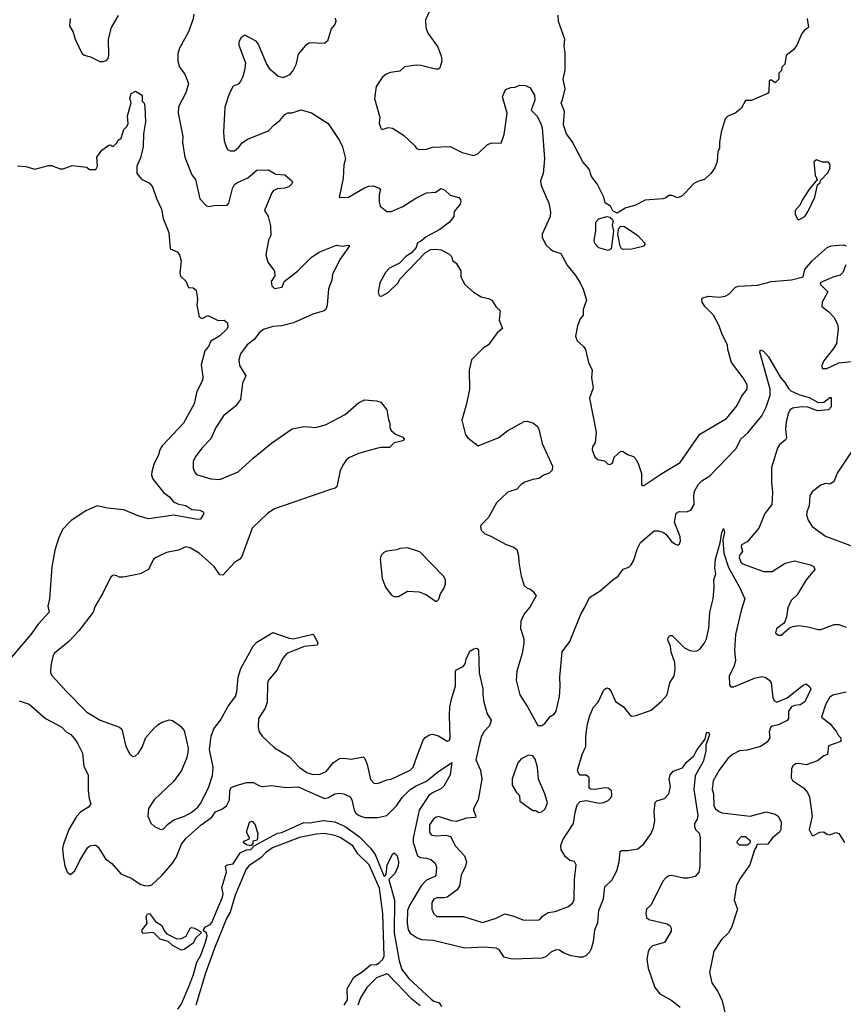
# Model space of a CAD drawing. Extents: x 2220333 to 2384341, y 721037 to 894043.
# Tile 299 of 325: x 2320741 to 2326316, y 854000 to 860667. Entities that reach past the tile are written whole.
import ezdxf

# ---------------------------------------------------------------- set-up
doc = ezdxf.new("R2010")
doc.units = 0

msp = doc.modelspace()

# ---------------------------------------------------------------- linework, layer by layer
at = {"layer": '0CON10XD'}
for points in [[(2321920, 860705), (2321911.9, 860665), (2321882.5, 860585), (2321821.9, 860475), (2321810.6, 860435), (2321811.1, 860385), (2321821.4, 860345), (2321858.3, 860298.3), (2321884.5, 860235), (2321865, 860171.2), (2321815.8, 860075.8), (2321814.4, 860034.4), (2321845.8, 859875), (2321842.5, 859835), (2321857.5, 859735), (2321905, 859616.7), (2321930, 859585), (2321960, 859455), (2322005, 859406), (2322022.7, 859402.7), (2322055, 859409.5), (2322145, 859411.9), (2322155.5, 859425), (2322180.8, 859525), (2322195, 859550), (2322214.8, 859565.2), (2322285, 859595.5), (2322345, 859648.1), (2322425, 859651.2), (2322475, 859621.2), (2322535, 859616), (2322582.5, 859575), (2322587.5, 859565), (2322583.3, 859555), (2322562.5, 859535), (2322535, 859526.2), (2322485, 859522), (2322459.7, 859510.3), (2322447.5, 859495), (2322397.5, 859375), (2322423.3, 859335), (2322438.8, 859271.2), (2322440, 859205), (2322425.8, 859175), (2322405.8, 859075), (2322420, 859025), (2322466.7, 858965), (2322468, 858932), (2322443.8, 858895), (2322446.7, 858865), (2322465, 858847.5), (2322517.5, 858855), (2322530, 858895), (2322622, 858965), (2322715, 859058.8), (2322772.5, 859095), (2322885, 859141.4), (2322925, 859134.4), (2322965, 859140), (2322972.5, 859135), (2322910.8, 859045), (2322859.2, 858945), (2322853.9, 858903.9), (2322832, 858845), (2322822, 858735), (2322813.8, 858705), (2322802.5, 858695), (2322725, 858673.1), (2322595.3, 858614.7), (2322515, 858594), (2322455, 858590.3), (2322390.5, 858569.5), (2322365, 858548.1), (2322328.8, 858501.2), (2322281.4, 858465), (2322235, 858404), (2322223.5, 858365), (2322229.4, 858325), (2322272.5, 858255), (2322249.5, 858205), (2322235.6, 858095), (2322200.8, 858049.2), (2322120.8, 857985), (2322068.5, 857905), (2322035, 857828.8), (2321973.8, 857765), (2321928.8, 857705), (2321916, 857675), (2321915, 857630), (2321923.3, 857605), (2321937.7, 857587.7), (2322035, 857558.6), (2322095, 857553.5), (2322219.4, 857605), (2322321.7, 857698.3), (2322445, 857800.6), (2322585, 857897.5), (2322665, 857912.9), (2322745, 857905.6), (2322814.3, 857925.7), (2322945, 857994.2), (2323035, 858072), (2323075, 858093.8), (2323155, 858086.2), (2323185, 858077.5), (2323226.7, 858025), (2323237, 857957), (2323246.7, 857935), (2323246.7, 857905), (2323255.9, 857885.9), (2323285, 857861.2), (2323335, 857841.2), (2323345.7, 857824.3), (2323335, 857816.2), (2323275, 857802.5), (2323245, 857770), (2323185, 857770), (2323155, 857763.3), (2323035, 857728.8), (2322969.5, 857700.5), (2322950, 857685), (2322931.7, 857658.3), (2322911.2, 857615), (2322888, 857505), (2322875.6, 857494.4), (2322845, 857486.9), (2322465, 857354.1), (2322421.5, 857325), (2322315, 857223.1), (2322245, 857033.3), (2322230, 857015), (2322195, 856991.2), (2322115, 856906.7), (2322095, 856907.5), (2322056.7, 856965), (2321955, 857056), (2321895, 857092), (2321865, 857098.8), (2321815, 857076.2), (2321735, 857058.8), (2321663.9, 857026.1), (2321647.5, 857015), (2321612.5, 856945), (2321555.9, 856914.1), (2321443, 856893), (2321415, 856893.3), (2321398.3, 856901.7), (2321375, 856906.7), (2321356.7, 856895), (2321303.8, 856785), (2321248.3, 856691.7), (2321238.1, 856655), (2321141.5, 856528.5), (2321072.6, 856457.4), (2320975, 856376.7), (2320964.2, 856355), (2320952, 856295), (2320950, 856245), (2320960, 856225), (2321055, 856120), (2321195, 855978.8), (2321285, 855924), (2321416.2, 855876.2), (2321433, 855863), (2321458.8, 855745), (2321485, 855697.5), (2321505, 855677.5), (2321525, 855682.5), (2321545, 855700), (2321569.1, 855740.9), (2321595, 855807.5), (2321647.5, 855865), (2321677.5, 855895), (2321705, 855910), (2321753.6, 855926.4), (2321775, 855922.5), (2321827.5, 855885), (2321853.3, 855855), (2321881.2, 855735), (2321880, 855705), (2321868.8, 855665), (2321837, 855583), (2321781.2, 855508.8), (2321651.2, 855385), (2321613, 855327), (2321608, 855275), (2321627.7, 855227.7), (2321652.5, 855205), (2321695, 855183.8), (2321715, 855189.2), (2321741.8, 855218.2), (2321785, 855250.4), (2321855.3, 855274.8), (2321900.4, 855299.6), (2321946.9, 855335), (2321965, 855360), (2322018.6, 855465), (2322045, 855550), (2322050, 855605), (2322025.8, 855725), (2322035.9, 855815.9), (2322055.4, 855864.6), (2322099.5, 855925), (2322151.4, 856018.6), (2322200.8, 856085), (2322210, 856115), (2322219.6, 856215), (2322237.1, 856275), (2322321.9, 856425), (2322345, 856452.5), (2322455, 856517.5), (2322565, 856479.6), (2322594.6, 856475.4), (2322725, 856506.2), (2322735, 856497.5), (2322758.8, 856445), (2322755, 856431.2), (2322666.3, 856423.7), (2322550, 856375), (2322523.1, 856345), (2322484.6, 856265.4), (2322425.6, 856195), (2322417.3, 856172.7), (2322416.7, 856045), (2322402.5, 856005), (2322356.9, 855935), (2322354.3, 855875), (2322361.4, 855845), (2322382.5, 855815), (2322465, 855736.9), (2322565, 855677.5), (2322633.1, 855605), (2322685, 855570.8), (2322725, 855557.1), (2322775, 855559.5), (2322815, 855575.7), (2322865, 855637.1), (2322905, 855664.3), (2322935, 855668), (2322985, 855661.1), (2323065, 855675.7), (2323077.1, 855665), (2323093.1, 855625), (2323115, 855523.3), (2323138.8, 855498.8), (2323165, 855495.8), (2323225, 855520.6), (2323255, 855525.7), (2323384.3, 855585), (2323405.4, 855605), (2323422.6, 855657.4), (2323471.1, 855788.9), (2323485, 855807.1), (2323515, 855825.8), (2323535, 855828.6), (2323575, 855818.1), (2323635, 855782), (2323651.2, 855788.8), (2323655.6, 855805), (2323649.2, 855955), (2323653.2, 856015), (2323665.4, 856075), (2323691.5, 856155), (2323690.8, 856255), (2323698.8, 856265), (2323743.1, 856286.9), (2323755.6, 856305), (2323762.6, 856337.4), (2323788.8, 856391.2), (2323815, 856408), (2323835, 856411.2), (2323847.5, 856397.5), (2323851.4, 856245), (2323877, 856137), (2323875.5, 856095), (2323883.5, 856045), (2323905, 855966.7), (2323932.9, 855925), (2323921.4, 855885), (2323885, 855847.1), (2323866.2, 855815), (2323851.8, 855755), (2323828.2, 855655), (2323860.5, 855585), (2323869.6, 855525), (2323844, 855384), (2323812.9, 855325), (2323811.9, 855315), (2323829.4, 855275), (2323826, 855265), (2323765, 855260.7), (2323695, 855238.9), (2323665, 855242.5), (2323575, 855272.5), (2323555, 855265.4), (2323538.9, 855251.1), (2323515.4, 855215), (2323514.5, 855165), (2323527.2, 855147.2), (2323555, 855140.4), (2323625, 855146.1), (2323656.3, 855136.3), (2323690.2, 855070.2), (2323751.2, 855005), (2323765.3, 854965), (2323759.1, 854935), (2323729.7, 854875), (2323717.4, 854802.6), (2323702.9, 854775), (2323635, 854726.8), (2323615, 854721.1), (2323565, 854721.1), (2323545, 854713.3), (2323529.8, 854690.2), (2323530.4, 854645), (2323543.4, 854613.4), (2323565, 854595.6), (2323745, 854594.6), (2323874.5, 854554.5), (2323966.2, 854583.8), (2324025, 854613.1), (2324085, 854597.5), (2324147.7, 854572.3), (2324245, 854569.2), (2324262.5, 854575), (2324276.7, 854595), (2324317.3, 854622.7), (2324365, 854629.2), (2324455, 854663.3), (2324485, 854686.7), (2324495, 854710), (2324495.8, 854845), (2324508, 854945), (2324497.3, 854967.3), (2324464.4, 854974.4), (2324435, 854998.8), (2324407, 855047), (2324402.9, 855075), (2324417.1, 855115), (2324488.8, 855225), (2324500.9, 855299.1), (2324515, 855350), (2324535, 855372.9), (2324575, 855380), (2324662.7, 855362.7), (2324695, 855365.8), (2324725, 855380), (2324742.1, 855397.9), (2324748.6, 855415), (2324747.1, 855445), (2324725, 855464.3), (2324705, 855466.5), (2324635, 855455.6), (2324607.1, 855457.1), (2324595, 855463.8), (2324596.8, 855536.8), (2324575, 855552), (2324535, 855552), (2324522.5, 855565), (2324516, 855585), (2324547.7, 855692.3), (2324573.8, 855745), (2324574.2, 855815), (2324585, 855900), (2324600.6, 855955), (2324625, 856012.5), (2324657.5, 856045), (2324695, 856130), (2324715, 856143.3), (2324729.5, 856139.5), (2324745, 856118.8), (2324775, 856050), (2324825, 856016.7), (2324870, 855960), (2324885, 855950.8), (2324915, 855955.6), (2325015, 855991.9), (2325085, 856052), (2325124, 856096), (2325142.7, 856177.3), (2325171.4, 856225), (2325178, 856265), (2325176.2, 856315), (2325150, 856385), (2325145.8, 856425.8), (2325128, 856465), (2325130, 856485), (2325145, 856498), (2325157.1, 856497.1), (2325241.2, 856415), (2325276.5, 856396.5), (2325305, 856391.5), (2325325, 856393.5), (2325345, 856405.6), (2325375, 856444.4), (2325389.6, 856475), (2325406.6, 856546.6), (2325413.1, 856655), (2325434.2, 856745), (2325442.5, 856825), (2325440, 856875), (2325453.8, 856915), (2325446.7, 856955), (2325450, 857015), (2325483.1, 857125), (2325492.9, 857195), (2325505, 857222.5), (2325512, 857195), (2325501.2, 857145), (2325507.9, 857055), (2325538.3, 856958.3), (2325558.3, 856921.7)], [(2323513.8, 860725), (2323486.7, 860665), (2323490, 860615), (2323504.2, 860575), (2323570, 860485), (2323595, 860423.3), (2323599.1, 860385), (2323585, 860342), (2323575, 860332.5), (2323555, 860331.4), (2323456.4, 860356.4), (2323425, 860358.9), (2323345, 860348), (2323315, 860318.8), (2323251.3, 860308.7), (2323222.4, 860297.6), (2323194.5, 860275.5), (2323152.9, 860215), (2323143, 860133), (2323178.6, 860005), (2323173.8, 859965), (2323185, 859932.5), (2323195, 859923.3), (2323235, 859937.5), (2323265, 859932.5), (2323340, 859885), (2323414.3, 859814.3), (2323425.8, 859795.8), (2323445, 859788), (2323495, 859790), (2323535, 859804.4), (2323655, 859809.1), (2323735, 859767.3), (2323815, 859747.8), (2323845, 859761.9), (2323908.3, 859821.7), (2323937.8, 859832.2), (2323999.2, 859830.8), (2324019.7, 859890.3), (2324040, 860035), (2324010, 860145), (2324030, 860195), (2324065, 860207.5), (2324095, 860210), (2324125.8, 860224.2), (2324165, 860221.4), (2324195.5, 860205.5), (2324225.6, 860155), (2324227.9, 860122.1), (2324203.3, 860055), (2324240.8, 860015), (2324269.2, 859965), (2324277.5, 859935), (2324293.8, 859725), (2324283.3, 859625), (2324266, 859576), (2324270.6, 859545), (2324321.9, 859425), (2324334.4, 859365), (2324332.9, 859335), (2324278, 859215), (2324278, 859195), (2324303.5, 859143.5), (2324333.2, 859113.2), (2324350.9, 859100.9), (2324405, 859083.3), (2324446.2, 859005), (2324503.8, 858935), (2324533.8, 858885), (2324555, 858842.5), (2324578.6, 858768.6), (2324555.8, 858705), (2324554.1, 858665.9), (2324535, 858642.5), (2324516.7, 858595), (2324503.8, 858525), (2324515, 858492.5), (2324556.7, 858455), (2324570, 858435), (2324591.2, 858345), (2324617.1, 858295), (2324612.5, 858245), (2324623.3, 858175), (2324598.8, 858105), (2324644.2, 857875), (2324636, 857805), (2324619.2, 857775), (2324616, 857755), (2324635, 857703.8), (2324655, 857689.2), (2324699.1, 857679.1), (2324720.5, 857660.5), (2324735, 857656.2), (2324754.4, 857665), (2324765, 857704), (2324810, 857745), (2324825, 857743.3), (2324855, 857723.8), (2324895, 857710), (2324915, 857690), (2324930, 857655), (2324949.2, 857595), (2324950.7, 857520.7), (2324955, 857512.5), (2324965, 857512.5), (2325086.7, 857595), (2325211.3, 857668.7), (2325345, 857861.2), (2325525, 857966), (2325598.6, 858055), (2325627.5, 858115), (2325664.4, 858165), (2325664.4, 858195), (2325638.3, 858241.7), (2325560, 858345), (2325534.4, 858434.4), (2325532.5, 858465), (2325496.9, 858535), (2325475.7, 858595), (2325437.2, 858667.2), (2325378.8, 858725), (2325360, 858755), (2325357.5, 858775), (2325366.4, 858783.6), (2325404.1, 858795.9), (2325475, 858787.5), (2325516, 858794), (2325541.9, 858808.1), (2325585, 858854.4), (2325605, 858862.1), (2325735, 858870.5), (2325830, 858895), (2325964.6, 858905.4), (2326037.5, 858922.5), (2326043.9, 858926.1), (2326055.8, 858975), (2326105, 859033.8), (2326207.5, 859125), (2326233.6, 859136.4), (2326315, 859142.5), (2326335, 859136.7)], [(2321082.7, 860675), (2321078.6, 860625), (2321103.3, 860583.3), (2321116.2, 860535), (2321160.5, 860440.5), (2321176.4, 860426.4), (2321220, 860415), (2321283.6, 860383.6), (2321305, 860383.3), (2321328.3, 860391.7), (2321340, 860405), (2321343.8, 860425), (2321342.9, 860535), (2321361.3, 860615), (2321408.6, 860695)], [(2322877.3, 860677.3), (2322881.2, 860655), (2322873.8, 860635), (2322849.2, 860605), (2322825, 860522.5), (2322805, 860506.7), (2322705, 860510), (2322675, 860492.5), (2322626.4, 860433.6), (2322609.3, 860360.7), (2322592.5, 860325), (2322566.1, 860293.9), (2322525, 860273.3), (2322487.5, 860285), (2322437.7, 860327.7), (2322410.9, 860370.9), (2322355, 860502.5), (2322341.7, 860521.7), (2322265, 860562.5), (2322237.5, 860545), (2322223.3, 860515), (2322223.3, 860495), (2322268.8, 860375), (2322263.6, 860323.6), (2322250, 860275), (2322234.1, 860245.9), (2322219.2, 860230.8), (2322185, 860216.7), (2322158.8, 860165), (2322130, 860075), (2322120.6, 859905), (2322125.6, 859845.6), (2322145, 859790), (2322165, 859780), (2322195, 859780), (2322225, 859804), (2322247.8, 859832.2), (2322282.4, 859857.6), (2322425, 859914.3), (2322462.9, 859955), (2322502.5, 859985), (2322535.8, 860024.2), (2322555, 860036.2), (2322585, 860035.8), (2322645, 860055.6), (2322715, 860036.7), (2322830, 859965), (2322905, 859850), (2322925.5, 859805), (2322945.6, 859725), (2322935.7, 859685), (2322930, 859595), (2322903.6, 859463.6), (2322965.7, 859464.3), (2323075, 859529.2), (2323105, 859540), (2323135, 859542), (2323175, 859526.7), (2323183.3, 859515), (2323173.8, 859485), (2323174.1, 859434.1), (2323182, 859405), (2323225, 859369.2), (2323255, 859369.2), (2323335, 859401.1), (2323422.2, 859457.8), (2323495, 859493.8), (2323555, 859498.8), (2323595, 859523.3), (2323617.5, 859515), (2323655, 859478), (2323713.2, 859463.2), (2323725, 859450), (2323727.5, 859435), (2323721.7, 859418.3), (2323682.3, 859367.7), (2323680, 859335), (2323650, 859295), (2323584.1, 859245.9), (2323492.4, 859197.6), (2323455, 859166.2), (2323433.6, 859156.4), (2323424, 859125), (2323392.1, 859087.9), (2323355, 859063.8), (2323311.7, 859018.3), (2323244.4, 858985.6), (2323216.2, 858955), (2323178.8, 858885), (2323166.7, 858825), (2323175, 858797.5), (2323190, 858795), (2323235, 858820), (2323302.5, 858885), (2323315, 858910), (2323488.8, 859091.2), (2323525, 859110), (2323555, 859113.8), (2323595, 859108.8), (2323648.3, 859078.3), (2323663.6, 859063.6), (2323672.5, 859035), (2323695, 859017.5), (2323725.9, 858965.9), (2323726.7, 858925), (2323753.3, 858875), (2323812.7, 858822.7), (2323865, 858790), (2323915, 858780), (2323937.9, 858767.9), (2323963.3, 858725), (2323992.5, 858695), (2323986.4, 858633.6), (2324010, 858575), (2323973, 858547), (2323913.8, 858466.2), (2323880, 858445), (2323798.6, 858365), (2323784.4, 858295), (2323785.7, 858165), (2323765.8, 858065), (2323732.9, 857955), (2323758, 857855), (2323774, 857835), (2323845, 857780.8), (2323985, 857839.2), (2324045, 857884.6), (2324155, 857946), (2324175, 857948), (2324215, 857938), (2324244, 857915), (2324255.5, 857895.5), (2324276.6, 857796.6), (2324348.6, 857645), (2324344.2, 857615.8), (2324324, 857596), (2324293.3, 857585), (2324255, 857560), (2324215, 857554.4), (2324160.8, 857535), (2324135, 857520.5), (2324105, 857488.5), (2324045, 857466.9), (2323968.8, 857395), (2323914.1, 857295.9), (2323863.6, 857246.4), (2323860, 857235), (2323865, 857210), (2323890, 857185), (2323925, 857172.5), (2324035, 857114.2), (2324085, 857096), (2324105, 857080), (2324117.7, 857037.7), (2324118.8, 856995), (2324135, 856900), (2324156.7, 856836.7), (2324175, 856817.5), (2324195, 856812.5), (2324215, 856796.7), (2324236.2, 856765), (2324195, 856690), (2324156.7, 856645), (2324134.2, 856595), (2324130.8, 856545), (2324153.3, 856475), (2324153.8, 856445), (2324141.2, 856375), (2324106, 856255), (2324101.1, 856195), (2324126.2, 856095), (2324178.8, 856015), (2324247.5, 855887.5), (2324275, 855888.8), (2324295, 855901.2), (2324331.3, 855948.7), (2324358.8, 855965), (2324372.5, 855985), (2324394.2, 856085), (2324400, 856155), (2324396.7, 856215), (2324413.9, 856386.1), (2324465, 856457.5), (2324538.3, 856641.7), (2324564.4, 856685.6), (2324598, 856755), (2324671, 856799), (2324755, 856875.4), (2324791.7, 856898.3), (2324825, 856946.2), (2324865, 856960), (2324881.2, 856975), (2324896.6, 857003.4), (2324922.4, 857087.6), (2324943, 857127), (2325035, 857206.7), (2325066.1, 857206.1), (2325095, 857196.7), (2325113.9, 857183.9), (2325153.3, 857135), (2325175, 857117.5), (2325195, 857110), (2325205, 857112.5), (2325213.9, 857136.1), (2325210.8, 857165), (2325172.5, 857265), (2325184, 857325), (2325205, 857338.1), (2325255, 857335.6), (2325285, 857346), (2325307.5, 857385), (2325304.2, 857444.2), (2325310, 857475), (2325335, 857522.5), (2325358.6, 857545), (2325411.7, 857578.3), (2325588.5, 857761.5), (2325622.5, 857827.5), (2325670.2, 857869.8), (2325765.6, 857985), (2325795, 858043.8), (2325821.2, 858125), (2325821.8, 858165), (2325751.9, 858415), (2325755, 858432.5), (2325775, 858422.5), (2325809.6, 858385), (2325891.9, 858245), (2325921.1, 858211.1), (2325945, 858170), (2325962, 858155), (2326015, 858129.1), (2326085, 858109.4), (2326145, 858076.1), (2326185, 858078.2), (2326225, 858108.6), (2326235, 858110), (2326234.4, 858045), (2326215, 858024.6), (2326142.4, 858017.6), (2326075, 858042.7), (2326035, 858044.8), (2325972.8, 858037.2), (2325955.5, 858025), (2325945.4, 858005), (2325930, 857945), (2325925.7, 857895), (2325932.2, 857835), (2325925, 857821.4), (2325885, 857789.2), (2325870, 857765), (2325830, 857635), (2325829.4, 857535), (2325837.5, 857465), (2325831.9, 857385), (2325785.5, 857324.5), (2325745.5, 857224.5), (2325665, 857132.5), (2325627.9, 857112.1), (2325625, 857100), (2325633.1, 857066.9), (2325615, 857044), (2325612, 857025), (2325622.1, 856995), (2325635, 856981.8), (2325775, 856930.6), (2325835, 856931.5), (2325923.3, 856986.7), (2325985, 857002.9), (2326095, 856976), (2326117.5, 856965), (2326122.5, 856945), (2326064.6, 856875.4), (2326005, 856772), (2325962.5, 856735), (2325941.2, 856685), (2325932, 856625), (2325919.5, 856590.5), (2325912, 856578), (2325865, 856542.5), (2325857.5, 856515), (2325875, 856500), (2325895, 856500), (2325951.7, 856548.3), (2325975, 856558.8), (2326015.9, 856564.1), (2326076.6, 856556.6), (2326145, 856537.5), (2326165, 856538), (2326255, 856572.9), (2326285, 856572.5), (2326335, 856553.3)], [(2326072.5, 860675), (2326080, 860615), (2326053.6, 860596.4), (2326035, 860572.5), (2326002.5, 860495), (2325978.3, 860461.7), (2325930, 860425), (2325920, 860365), (2325900, 860345), (2325897, 860323), (2325880, 860305), (2325880, 860265), (2325855, 860240), (2325825, 860260), (2325815, 860250), (2325811.7, 860178.3), (2325803, 860167), (2325695, 860120), (2325655, 860120), (2325623.8, 860065), (2325585, 860033.8), (2325535, 860013.8), (2325516.2, 859995), (2325490, 859905), (2325477.5, 859835), (2325477.5, 859795), (2325467.5, 859775), (2325463, 859707), (2325446.7, 859665), (2325420, 859625), (2325377.5, 859585), (2325335, 859573.3), (2325305, 859556.7), (2325246, 859494), (2325225, 859473.3), (2325195, 859460), (2325155, 859476.7), (2325135, 859476.7), (2325115, 859460), (2325095, 859453.8), (2324975.9, 859444.1), (2324905, 859408.8), (2324845, 859392.5), (2324785, 859357.5), (2324755, 859373.3), (2324740, 859405), (2324705, 859426.7), (2324694, 859465), (2324650, 859555), (2324611.2, 859605), (2324596.7, 859655), (2324554, 859705), (2324481.2, 859841.2), (2324442, 859895), (2324422, 859955), (2324429.4, 860045), (2324406.2, 860105), (2324416.2, 860125), (2324432.3, 860197.7), (2324420.8, 860265), (2324434.3, 860325.7), (2324434, 860445), (2324425.8, 860485), (2324430, 860535), (2324387.5, 860655), (2324386.8, 860696.8)], [(2320725, 859677.5), (2320783, 859673), (2320843.8, 859653.8), (2320935, 859680), (2320955, 859680), (2321015, 859656.7), (2321035, 859656.7), (2321095, 859678.8), (2321195, 859667.5), (2321213, 859653), (2321255, 859652.5), (2321266.7, 859675), (2321262.5, 859735), (2321297, 859783), (2321345, 859817.5), (2321355, 859820), (2321365, 859810), (2321375, 859810), (2321400, 859835), (2321405, 859850), (2321427.5, 859865), (2321445, 859922.5), (2321465, 859943.3), (2321474.4, 859965), (2321470.6, 860015), (2321494.2, 860105), (2321487.1, 860135), (2321495, 860166.7), (2321525, 860183.3), (2321570, 860155), (2321570, 860115), (2321582.5, 860102.5), (2321587.7, 860077.7), (2321592.9, 859975), (2321578.1, 859895), (2321576.5, 859805), (2321558.2, 859731.8), (2321534, 859675), (2321533.3, 859625), (2321565, 859587.5), (2321620.5, 859560.5), (2321640.8, 859535), (2321667, 859457), (2321701.2, 859385), (2321711.7, 859321.7), (2321750, 859225), (2321760, 859115), (2321807.5, 859095), (2321823.3, 859075), (2321833.9, 859033.9), (2321823.6, 858953.6), (2321829.3, 858929.3), (2321865.8, 858895.8), (2321884.1, 858854.1), (2321915, 858851.2), (2321935.9, 858835.9), (2321943.8, 858775), (2321940, 858735), (2321956.7, 858655), (2321975, 858644), (2322015, 858664), (2322085, 858630.8), (2322125, 858632), (2322146.7, 858615), (2322148.8, 858585), (2322141.7, 858568.3), (2322095, 858526.2), (2322035, 858490), (2322018, 858455), (2321994.2, 858425), (2321969.5, 858329.5), (2321979.7, 858249.7), (2321977.5, 858225), (2321939.5, 858150.5), (2321922.2, 858065), (2321849.2, 857935), (2321705, 857780.8), (2321690, 857755), (2321681.2, 857721.2), (2321649.2, 857655), (2321635.7, 857605), (2321632, 857585), (2321639.5, 857559.5), (2321715, 857466.2), (2321755.5, 857435.5), (2321782.8, 857402.8), (2321815, 857387.8), (2321865, 857376.7), (2321905, 857351.1), (2321960, 857345), (2321982.5, 857335), (2321987, 857323), (2321963.9, 857286.1), (2321945, 857282.2), (2321785, 857312.5), (2321615, 857286.8), (2321553.8, 857303.8), (2321445, 857348.7), (2321335, 857360), (2321265, 857375.6), (2321188.7, 857341.3), (2321088.8, 857275), (2321031.2, 857215), (2321002.5, 857155), (2320979.4, 857075), (2320958, 856962), (2320942.9, 856745), (2320932.2, 856695), (2320940, 856655), (2320865, 856574.2), (2320815.3, 856504.7), (2320670.6, 856335)], [(2326015, 859312.5), (2326055, 859334), (2326075.7, 859365), (2326123.8, 859465), (2326141.7, 859548.3), (2326160, 859565), (2326161.7, 859578.3), (2326210.7, 859629.3), (2326225, 859660), (2326227.5, 859685), (2326215, 859702.5), (2326175, 859703.3), (2326135, 859717.5), (2326117.5, 859705), (2326126.7, 859615), (2326140, 859585), (2326083.3, 859515), (2326038.8, 859445), (2326025, 859412.5), (2325990, 859375), (2325990.5, 859350.5), (2326005, 859320), (2326015, 859312.5)], [(2324725, 859104.3), (2324661.2, 859121.2), (2324635, 859152.5), (2324628.8, 859175), (2324641.7, 859238.3), (2324640, 859295), (2324661.7, 859318.3), (2324715, 859334), (2324735, 859330), (2324754, 859315), (2324757.5, 859305), (2324750.6, 859275), (2324761.4, 859235), (2324744.1, 859115.9), (2324725, 859104.3)], [(2324825, 859111.2), (2324815, 859116.2), (2324805, 859133.3), (2324790.8, 859215), (2324797.5, 859255), (2324810.6, 859269.4), (2324835, 859265.8), (2324925, 859205.8), (2324970, 859155), (2324972.5, 859145), (2324965, 859133.8), (2324885, 859113.8), (2324825, 859111.2)], [(2326333.8, 859006.2), (2326313.3, 858955), (2326295, 858936.2), (2326245, 858923.1), (2326160, 858885), (2326162.5, 858875), (2326211.2, 858825), (2326173.8, 858755), (2326170, 858725), (2326219.1, 858689.1), (2326253, 858653), (2326276, 858605), (2326282, 858575), (2326271.2, 858475), (2326250.3, 858439.7), (2326181.2, 858355), (2326171.2, 858325), (2326172.5, 858305), (2326205, 858306.2), (2326285.7, 858344.3), (2326395, 858354.4)], [(2326386.7, 857765), (2326273.9, 857596.1), (2326253, 857537), (2326225, 857522.5), (2326195, 857526.2), (2326165, 857516.2), (2326106.8, 857473.2), (2326090.6, 857445), (2326084.5, 857375.5), (2326068.6, 857335), (2326067.5, 857315), (2326078.8, 857278.8), (2326106.2, 857235), (2326195, 857170), (2326365, 857106.7)], [(2323565, 856730), (2323577, 856743), (2323587.5, 856775), (2323612.5, 856815), (2323622.5, 856845), (2323622.5, 856875), (2323609.3, 856899.3), (2323450, 857065), (2323365, 857090), (2323315, 857087.5), (2323293, 857077), (2323225, 857068.8), (2323205, 857060), (2323187.7, 857042.3), (2323181.2, 857015), (2323193.9, 856883.9), (2323216.2, 856825), (2323255, 856772.5), (2323275, 856762.5), (2323305, 856762.5), (2323365, 856797.5), (2323445, 856792.5), (2323495, 856773.3), (2323555, 856730), (2323565, 856730)], [(2325558.3, 856921.7), (2325613.8, 856823.8), (2325648.9, 856745), (2325624, 856666), (2325586.3, 856505), (2325580, 856395), (2325586.9, 856325), (2325575.7, 856285), (2325543.5, 856225), (2325545, 856162.5), (2325555, 856150), (2325575, 856150.8), (2325715, 856209.4), (2325765, 856218.9), (2325785.5, 856215.5), (2325815.5, 856195.5), (2325826.8, 856176.8), (2325839.2, 856075), (2325850, 856055), (2325867.1, 856047.1), (2325935.7, 856075), (2326045, 856162), (2326065, 856170), (2326089.3, 856149.3), (2326095.5, 856135), (2326055, 856049.4), (2326025, 856028), (2325985, 856023.2), (2325965.3, 856014.7), (2325945.5, 855985), (2325944.2, 855935), (2325936.9, 855923.1), (2325877.1, 855892.9), (2325835, 855884.4), (2325823.5, 855875), (2325813.3, 855845), (2325818.6, 855805), (2325801.4, 855775), (2325755, 855746.4), (2325665, 855721.8), (2325612.8, 855717.2), (2325565, 855691.8), (2325534.7, 855665.3), (2325475.4, 855585), (2325436, 855514), (2325428.8, 855455), (2325437.3, 855425), (2325440, 855345), (2325451.5, 855325), (2325475.6, 855305), (2325495, 855297.2), (2325685, 855273.8), (2325795, 855304.2), (2325855, 855288), (2325876.2, 855275), (2325896, 855235), (2325893.8, 855185), (2325885, 855166.7), (2325833.8, 855125), (2325805, 855084), (2325737, 855083), (2325727.5, 855075), (2325726.2, 855065), (2325714.2, 855045.8), (2325682.5, 854945), (2325617.7, 854852.3), (2325594.2, 854805), (2325576.6, 854706.6), (2325599.2, 854645), (2325559.8, 854520.2), (2325538.6, 854485), (2325491.1, 854438.9), (2325439.7, 854360.3), (2325410, 854215), (2325426.2, 854145), (2325466.9, 854086.9), (2325496.5, 854025), (2325522.1, 853915)], [(2326335, 856114.2), (2326246.1, 856093.9), (2326223, 856077), (2326195, 856028.8), (2326168, 855945), (2326225, 855902.5), (2326270.8, 855845), (2326281.7, 855821.7), (2326300, 855805), (2326299.3, 855780.7), (2326248.3, 855761.7), (2326215, 855750), (2326209.3, 855690.7), (2326185, 855683.3), (2326140.9, 855649.1), (2326065, 855622.9), (2326015, 855630.8), (2325995, 855627.5), (2325975.6, 855614.4), (2325965.7, 855594.3), (2325964.2, 855534.2), (2325971.2, 855515), (2326047.8, 855465), (2326073.5, 855435), (2326088.2, 855405), (2326104.6, 855275), (2326085.8, 855185), (2326105, 855142.5), (2326115, 855142.5), (2326157, 855167), (2326185, 855167.5), (2326205, 855153.3), (2326225, 855148.8), (2326265, 855163.3), (2326285, 855157.5), (2326323.3, 855095)], [(2320736.2, 856055), (2320803.7, 856033.7), (2320915.5, 855935.5), (2321025, 855876), (2321055.8, 855845.8), (2321087, 855827), (2321115, 855796.7), (2321133.8, 855765), (2321165, 855700), (2321175, 855610), (2321203.8, 855553.8), (2321204, 855445), (2321210, 855395), (2321221.7, 855358.3), (2321205.7, 855334.3), (2321155, 855303.8), (2321125, 855271.2), (2321074.3, 855185), (2321038, 855085), (2321031.2, 855055), (2321033.8, 855005), (2321046.2, 854935), (2321065, 854892.5), (2321085, 854880), (2321115, 854903.3), (2321148.8, 854975), (2321199.3, 855060.7), (2321215, 855072.5), (2321245, 855077.5), (2321255, 855077.5), (2321272.5, 855065), (2321322.5, 854985), (2321363.9, 854953.9), (2321425, 854883.3), (2321495, 854853.8), (2321560.6, 854810.6), (2321584.5, 854804.5), (2321615, 854801.9), (2321635, 854810), (2321705, 854875.5), (2321775, 854956.4)], [(2321775, 854956.4), (2321799.6, 854995), (2321837.1, 855085), (2321867.3, 855125), (2321968.5, 855215), (2322039.6, 855265), (2322065.3, 855304.7), (2322108.3, 855321.7), (2322140.4, 855345), (2322160, 855385), (2322162.6, 855445), (2322169.7, 855465), (2322192, 855478), (2322275, 855502.7), (2322322.7, 855502.7), (2322365, 855479.5), (2322385, 855475.5), (2322445, 855482.1), (2322545, 855468.2), (2322625, 855472.1), (2322805, 855393.8), (2322830.2, 855399.8), (2322875, 855426.4), (2322905, 855430), (2322935, 855425.5), (2322977.5, 855405), (2322988.5, 855385), (2323003.8, 855313.8), (2323015.5, 855295), (2323038.2, 855278.2), (2323075, 855264.6), (2323165, 855264.5), (2323225, 855278.9), (2323290.4, 855345), (2323328.8, 855401.2), (2323385, 855455.5), (2323425, 855480.5), (2323495, 855510.8), (2323568.3, 855571.7), (2323665, 855636.7), (2323655.4, 855554.6), (2323613, 855477), (2323591.7, 855458.3), (2323535, 855432.5), (2323510.8, 855415), (2323445.8, 855315), (2323404.3, 855125), (2323405.3, 855095), (2323434.4, 855005), (2323454.6, 854994.6), (2323495, 854990.4), (2323525, 854980), (2323552.9, 854955), (2323561.2, 854928.8), (2323557.5, 854875), (2323552, 854865), (2323495, 854841.1), (2323457.4, 854802.6), (2323382.5, 854675), (2323365.3, 854635), (2323362.7, 854552.7), (2323370.5, 854505), (2323385, 854482.9), (2323430.6, 854450.6), (2323459.8, 854439.8), (2323540, 854435), (2323753.9, 854383.9), (2323885, 854388.5), (2323965, 854383.3), (2323983.1, 854373.1), (2324015, 854322.9), (2324075, 854308.1), (2324277.5, 854315), (2324305, 854323.1), (2324343.1, 854356.9), (2324375, 854372.5), (2324395, 854369.4), (2324425, 854348.6), (2324465, 854333.3), (2324525, 854322.9), (2324555, 854322.5), (2324575, 854331.2), (2324599.2, 854355), (2324610.9, 854379.1), (2324624.4, 854425), (2324634.6, 854505), (2324655.4, 854555), (2324660.9, 854635), (2324693.8, 854715), (2324702.2, 854795), (2324748.7, 854841.3), (2324782.5, 854905), (2324799.6, 854965), (2324805.8, 855034.2), (2324815, 855040.8), (2324855, 855040.8), (2324925, 855054.2), (2324965, 855086), (2325015, 855157.1), (2325032.3, 855195), (2325040, 855245), (2325036.3, 855303.7), (2325042.9, 855367.1), (2325055, 855378), (2325105, 855392.9), (2325134.3, 855425), (2325145.8, 855475.8), (2325137.5, 855525), (2325143.8, 855555), (2325165, 855578.8), (2325227.9, 855602.1), (2325252.2, 855637.8), (2325305, 855683.3), (2325326.2, 855725), (2325380, 855795), (2325390.8, 855839.2), (2325395, 855843.3), (2325405, 855838.8), (2325411.2, 855825), (2325385.6, 855755), (2325386.2, 855715), (2325368.1, 855645), (2325312.7, 855547.3), (2325303.5, 855455), (2325331.5, 855278.5), (2325326.6, 855253.4), (2325310, 855225), (2325308.8, 855205), (2325316.7, 855185), (2325339.7, 855159.7), (2325347.9, 855127.9), (2325345.8, 854935), (2325339.2, 854895), (2325313.1, 854866.9), (2325265.4, 854854.6), (2325235, 854854.5), (2325155, 854871.8), (2325135, 854869.5), (2325115, 854857.5), (2325095, 854834.2), (2325015.5, 854675), (2324985, 854644.2), (2324978.8, 854615), (2324985, 854588.8), (2324998.8, 854575), (2325124.4, 854544.4), (2325141.2, 854535), (2325150.8, 854515), (2325150, 854495), (2325105, 854418), (2325025, 854395.6), (2325003.9, 854376.1), (2324994.6, 854355.4), (2324986.2, 854305), (2324995.4, 854245), (2325039.4, 854115), (2325075, 854071.4), (2325155, 854027.1), (2325211.4, 853981.4)], [(2324255, 855300), (2324275, 855303.3), (2324298.8, 855325), (2324313.3, 855365), (2324296, 855425), (2324253.7, 855523.7), (2324245.5, 855605.5), (2324229.5, 855659.5), (2324215, 855682.5), (2324185, 855686.7), (2324135, 855663.3), (2324112, 855635), (2324075, 855527.5), (2324074.4, 855485), (2324104.2, 855435), (2324123.3, 855415), (2324127.5, 855375), (2324215, 855313.3), (2324235, 855312.5), (2324255, 855300)], [(2321811.4, 853968.6), (2321835.4, 854004.6), (2321888.5, 854125), (2321918, 854202), (2321939.6, 854285), (2321966.1, 854333.9), (2321999.4, 854420.6), (2322010, 854465), (2322005, 854483.8), (2321986.7, 854495), (2321984, 854505), (2321999.2, 854525), (2322029.5, 854540.5), (2322041.5, 854555), (2322114.4, 854725), (2322117.6, 854747.6), (2322109.5, 854790.5), (2322140, 854895), (2322133.3, 854935), (2322146.1, 854943.9), (2322185, 854952.5), (2322233.8, 855025), (2322275, 855046.7), (2322305, 855047.5), (2322327.5, 855072.5), (2322485, 855158.2), (2322516.1, 855163.9), (2322665, 855232.5), (2322705, 855229.4), (2322795, 855245.3), (2322875, 855236.2), (2322945, 855205.3), (2323040, 855135), (2323115, 855056.7), (2323146.2, 855015), (2323205, 854871.2), (2323215, 854870), (2323220.8, 854879.2), (2323228.3, 854941.7), (2323265, 855016.7), (2323275, 855026.2), (2323295, 855006.2), (2323305.9, 854965), (2323302.7, 854935), (2323280.4, 854885), (2323238.8, 854845), (2323277.5, 854705), (2323275.8, 854485), (2323308.8, 854295), (2323328.5, 854235), (2323375.7, 854175), (2323527.1, 854035), (2323545, 854022.2), (2323580.6, 854010.6), (2323595.7, 853985)], [(2322305, 855072.5), (2322275, 855080), (2322252.5, 855095), (2322260, 855105), (2322297.5, 855122.5), (2322276.7, 855165), (2322296.2, 855233.8), (2322315, 855240), (2322334, 855215), (2322351.9, 855155), (2322348, 855112), (2322320, 855105), (2322320, 855085), (2322305, 855072.5)], [(2322937.5, 853995), (2322959.3, 854030.7), (2322956.7, 854105), (2323002.5, 854185), (2323065.6, 854224.4), (2323115, 854266.7), (2323155, 854270.8), (2323175, 854280.8), (2323196.5, 854303.5), (2323206.9, 854325), (2323200, 854615), (2323175.9, 854785.9), (2323105.4, 854945.4), (2323030.1, 855020.1), (2322995, 855074), (2322909.2, 855129.2), (2322875, 855142.5), (2322805, 855156.9), (2322747.3, 855152.7), (2322635, 855130.9), (2322451.1, 855058.9), (2322404.1, 855025.9), (2322376, 854994), (2322292.7, 854937.3), (2322274.1, 854915.9), (2322200.1, 854739.9), (2322165.4, 854625), (2322143.6, 854586.4), (2322060.4, 854379.6), (2321998.9, 854211.1), (2321932.1, 853995)], [(2325665, 855081.2), (2325686.4, 855093.6), (2325687.5, 855105), (2325654.4, 855134.4), (2325625, 855134.3), (2325598.6, 855105), (2325596, 855095), (2325611.3, 855081.3), (2325665, 855081.2)], [(2321835, 854366.2), (2321775, 854398.6), (2321745, 854426.2), (2321692.3, 854442.3), (2321645.9, 854485.9), (2321575, 854480), (2321567.5, 854495), (2321570, 854505), (2321603, 854547), (2321596.7, 854595), (2321605, 854612.5), (2321620, 854615), (2321660.5, 854560.5), (2321703.9, 854533.9), (2321721.2, 854495), (2321737.5, 854477.5), (2321805, 854443.8), (2321835, 854446.2), (2321867.3, 854462.7), (2321894.4, 854515), (2321905, 854521.4), (2321925, 854516.7), (2321963.9, 854493.9), (2321968.8, 854485), (2321931.2, 854448.8), (2321915, 854414.3), (2321855, 854372.5), (2321835, 854366.2)], [(2323451.2, 853991.2), (2323395, 854034.8), (2323235, 854202), (2323225, 854205.7), (2323155, 854178.6), (2323090, 854115), (2323048.8, 854045), (2323030, 853995)]]:
    msp.add_lwpolyline(points, dxfattribs=at)

doc.saveas('drawing.dxf')
